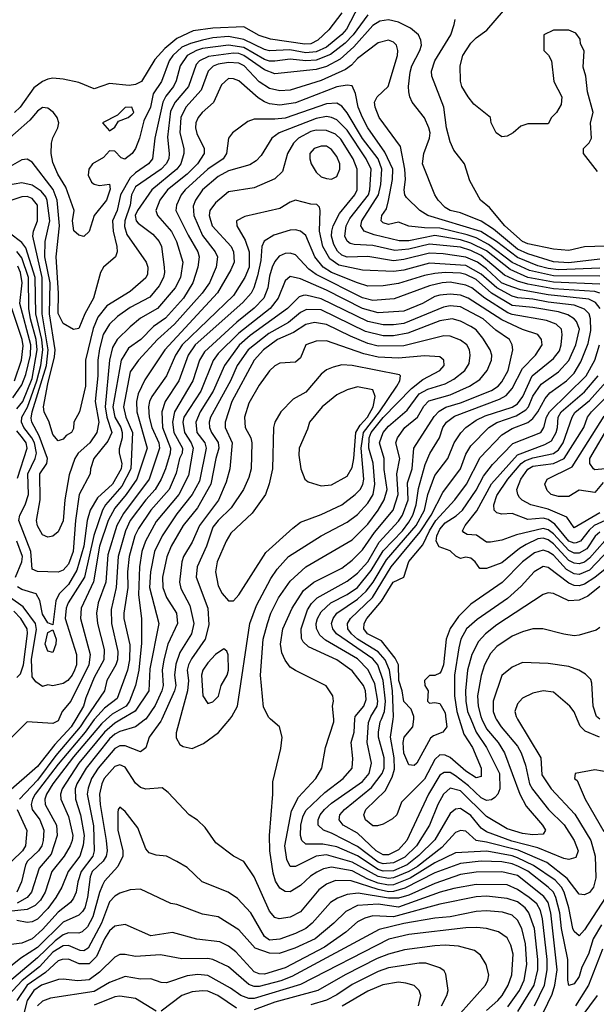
# Model space of a CAD drawing. Header units: inches. Extents: x 1793389 to 1900389, y 320802 to 470796.
# Tile 474 of 656: x 1851261 to 1853496, y 458896 to 462709. Entities that reach past the tile are written whole.
import ezdxf

# ---------------------------------------------------------------- set-up
doc = ezdxf.new("R2010")
doc.units = ezdxf.units.IN
doc.header["$MEASUREMENT"] = 0
doc.layers.add('B8455', color=7, linetype='Continuous')
doc.layers.add('B8456', color=7, linetype='Continuous')

msp = doc.modelspace()

# ---------------------------------------------------------------- linework, layer by layer
at = {"layer": 'B8455', "color": 2}
for points, elevation in [([(1851412.7, 460000), (1851410, 459994), (1851390, 459982.7), (1851290, 459989.2), (1851200.5, 459899.5), (1851184.1, 459875.9), (1851179.1, 459850), (1851184, 459816), (1851171, 459790), (1851130, 459765.2), (1851110, 459759), (1851090, 459758), (1851070, 459778), (1851058.9, 459798.9), (1851035.9, 459815.9), (1850933.2, 459833.2), (1850919, 459850), (1851021.5, 459958.5), (1851052.6, 460000)], 322), ([(1851655.9, 460000), (1851630, 459984.5), (1851590, 459949.8), (1851490.2, 459830), (1851426.3, 459730), (1851419.5, 459710), (1851420.3, 459690), (1851450, 459622.8), (1851467.2, 459550), (1851465.3, 459530), (1851457, 459510), (1851433.7, 459470), (1851386.3, 459410), (1851359.6, 459330), (1851341.4, 459298.6), (1851321.7, 459278.3), (1851290, 459262.8), (1851169.5, 459250.5)], 342), ([(1851811.7, 460000), (1851808.1, 459991.9), (1851763.1, 459930), (1851750, 459888.7), (1851730, 459873.2), (1851670, 459896.9), (1851650, 459896.3), (1851630, 459886.3), (1851565.5, 459810), (1851539.6, 459770), (1851526.5, 459733.5), (1851523.2, 459710), (1851547.4, 459587.4), (1851550.3, 459490), (1851545.2, 459470), (1851500.2, 459410), (1851486.7, 459370), (1851480.3, 459330), (1851470, 459306.6), (1851458.4, 459290), (1851410, 459252.6), (1851350, 459186), (1851310, 459149.7), (1851270, 459133.3), (1851196.8, 459123.2)], 350), ([(1851479.1, 460000), (1851461.2, 459970), (1851397.6, 459902.4), (1851330, 459816.9), (1851208, 459710)], 326), ([(1851749.3, 460000), (1851710.2, 459969.8), (1851650, 459952), (1851630, 459941.5), (1851610, 459923.5), (1851518.5, 459810), (1851483.2, 459750), (1851476.5, 459730), (1851477.7, 459690), (1851496.9, 459630), (1851511.1, 459550), (1851507.6, 459512.4), (1851494, 459470), (1851448.7, 459410), (1851424.2, 459350), (1851401.1, 459310), (1851370, 459266.6), (1851330, 459225.1), (1851310, 459214.7), (1851290, 459212.8), (1851250, 459220.4)], 346), ([(1851551.4, 460000), (1851550, 459998.5), (1851514.7, 459950), (1851410, 459826), (1851321.8, 459710), (1851311.4, 459690), (1851306.3, 459670), (1851310.3, 459650), (1851338.9, 459610), (1851354.6, 459570), (1851352.9, 459530), (1851347, 459510), (1851333.7, 459490), (1851291.8, 459450), (1851283.5, 459436.5), (1851268.9, 459370), (1851250.3, 459330)], 334), ([(1851597.9, 460000), (1851577.9, 459982.1), (1851470, 459854.5), (1851390.2, 459750), (1851365.8, 459710), (1851359, 459690), (1851360.3, 459670), (1851403.6, 459590), (1851406.7, 459550), (1851382.7, 459477.3), (1851336.9, 459423.1), (1851307.4, 459330), (1851290.9, 459309.1), (1851252, 459288)], 338), ([(1851515.7, 460000), (1851495.4, 459970), (1851401, 459859), (1851330, 459764.5), (1851260.3, 459690)], 330), ([(1851881.9, 460000), (1851867.7, 459947.7), (1851867.7, 459927.7), (1851882.5, 459902.5), (1851894.4, 459894.4), (1851930, 459886.8), (1851973.8, 459906.2), (1852031.7, 459948.3), (1852075.3, 460000)], 354), ([(1853531.7, 459310), (1853450, 459183.7), (1853430, 459161.2), (1853410, 459177.2), (1853405.4, 459190), (1853389.8, 459270), (1853371.8, 459330), (1853360.9, 459350), (1853337, 459377), (1853252.8, 459432.8), (1853190, 459463.7), (1853170, 459471.2), (1853071.4, 459488.6), (1852950, 459482.2), (1852870, 459444.1), (1852775.2, 459384.8), (1852710, 459358.5), (1852690, 459357.4), (1852650, 459365.4), (1852610, 459380.2), (1852550, 459413.2), (1852470, 459427.2), (1852439.1, 459420.9), (1852412.3, 459407.7), (1852388.2, 459391.8), (1852350, 459356.2), (1852310, 459332), (1852290, 459332.3), (1852270, 459345.2), (1852252.6, 459372.6), (1852243.3, 459403.3), (1852231.3, 459490), (1852229.6, 459550), (1852242.7, 459710), (1852242, 459758), (1852273.6, 459886.4), (1852279, 459930), (1852268.7, 459970), (1852233.7, 460000)], 350), ([(1853190.9, 460000), (1853281.3, 459850), (1853284.4, 459784.4), (1853321.6, 459730), (1853412.4, 459632.4), (1853474.3, 459530), (1853491.6, 459470), (1853494.1, 459385.9), (1853484.9, 459350), (1853470, 459329.3), (1853450, 459319.3), (1853430, 459322.7), (1853383.4, 459383.4), (1853304.6, 459444.6), (1853192.6, 459492.6), (1853070, 459523.7), (1853029.8, 459529.8), (1852990, 459567), (1852970, 459569.6), (1852950, 459560.7), (1852897.4, 459502.6), (1852803.6, 459430), (1852770, 459409.9), (1852710, 459385.7), (1852690, 459383.2), (1852650, 459391.2), (1852550, 459446.5), (1852450, 459475.1), (1852410.2, 459469.8), (1852330, 459429.5), (1852309.5, 459430), (1852296.1, 459456.1), (1852288.5, 459510), (1852314.5, 459645.5), (1852341.7, 459698.3), (1852409.4, 459770), (1852432.7, 459810), (1852446, 459890), (1852479.3, 459990), (1852478.4, 460000)], 346), ([(1853108.3, 460000), (1853127, 459970), (1853190, 459894.9), (1853205.3, 459870), (1853221.7, 459821.7), (1853236.9, 459750), (1853248.4, 459728.4), (1853310.2, 459650.2), (1853371.1, 459591.1), (1853410.4, 459530), (1853425.5, 459490), (1853416.1, 459463.9), (1853390, 459457), (1853370, 459460.5), (1853270, 459501.8), (1853168.1, 459528.1), (1853070, 459563.9), (1853050, 459578), (1853010, 459626.6), (1852970, 459653.6), (1852950, 459651.8), (1852930, 459634.5), (1852870, 459533.3), (1852808.4, 459471.6), (1852763.3, 459436.6), (1852710, 459413.4), (1852670, 459411.9), (1852650, 459417.7), (1852570, 459470.7), (1852490, 459505.6), (1852436.3, 459516.3), (1852370, 459516.2), (1852354.5, 459530), (1852349.7, 459549.7), (1852351, 459590), (1852358.2, 459621.8), (1852370, 459646), (1852444.2, 459715.8), (1852514.5, 459770), (1852549.5, 459810), (1852551.8, 459848.2), (1852545.6, 459910), (1852557.4, 459950), (1852560.7, 460000)], 342), ([(1853052.6, 460000), (1853070, 459962.4), (1853115.6, 459910), (1853140.3, 459870), (1853199.5, 459710), (1853223.7, 459663.7), (1853287.7, 459590), (1853298.8, 459570), (1853290, 459555.3), (1853250, 459551.8), (1853210, 459556.9), (1853150, 459575.1), (1853070, 459623), (1852970, 459723.1), (1852930, 459733), (1852903.7, 459710), (1852881.7, 459670), (1852848.9, 459590), (1852799.6, 459510), (1852753.9, 459466.1), (1852710, 459443.4), (1852670, 459440.2), (1852650, 459446.9), (1852570, 459506.8), (1852470, 459558.9), (1852439, 459570), (1852418, 459590), (1852417.6, 459610), (1852426, 459630), (1852442.4, 459650), (1852470, 459674.6), (1852590, 459758.9), (1852615.4, 459790), (1852625.4, 459830), (1852608.4, 459910), (1852612.9, 459987.1), (1852617.9, 460000)], 338), ([(1853009.2, 460000), (1853030.2, 459950), (1853070.3, 459890), (1853120.9, 459790), (1853121.7, 459730), (1853114.4, 459710), (1853103, 459697), (1853090, 459688), (1853070, 459685.4), (1853050, 459695.1), (1853001.3, 459741.3), (1852950, 459781), (1852930, 459793.7), (1852906, 459794), (1852890, 459783.6), (1852845.7, 459710), (1852761.7, 459530), (1852730, 459494), (1852690, 459474.7), (1852670, 459475.1), (1852642.4, 459490), (1852570, 459558), (1852514.5, 459590), (1852499.6, 459610), (1852501.6, 459630), (1852519.6, 459650), (1852624.8, 459735.2), (1852666.4, 459790), (1852673.8, 459810), (1852673.8, 459850), (1852652.1, 459930), (1852652, 459950), (1852658.7, 459990), (1852662.9, 460000)], 334), ([(1852964.6, 460000), (1852982.6, 459942.6), (1853016, 459890), (1853050.3, 459810), (1853050, 459778), (1853030, 459772.7), (1852990, 459798.9), (1852930, 459851.3), (1852910, 459860.5), (1852890, 459861.6), (1852870, 459843.7), (1852830, 459768), (1852741.6, 459678.4), (1852723, 459630), (1852706.4, 459613.6), (1852670, 459593.3), (1852647.5, 459587.5), (1852630, 459587.3), (1852602, 459610), (1852594.5, 459630), (1852602.9, 459650), (1852677.3, 459722.8), (1852705, 459775), (1852713.9, 459806.1), (1852712.7, 459850), (1852698, 459930), (1852708.3, 460000)], 330), ([(1852913.2, 460000), (1852917.1, 459970), (1852901, 459950), (1852864.7, 459935.3), (1852853.8, 459926.2), (1852800.7, 459830), (1852790, 459820.9), (1852770, 459823.7), (1852750, 459869), (1852746.9, 459910), (1852752, 459930), (1852785.2, 459970), (1852788.2, 460000)], 326), ([(1853509, 459930), (1853453, 459953), (1853433, 459973), (1853421.8, 460000)], 346), ([(1853516.7, 459203.3), (1853483.2, 459150), (1853465.2, 459090), (1853440.5, 459039.5), (1853430, 459003.7), (1853410, 458975.1), (1853390, 458969.2), (1853385.1, 458990), (1853386, 459070), (1853361.2, 459190), (1853355, 459250), (1853339.3, 459310), (1853329.8, 459330), (1853309.9, 459349.9), (1853230.9, 459410.9), (1853194.7, 459430), (1853170, 459439.8), (1853130, 459447), (1853050, 459450.8), (1852970, 459441.8), (1852870, 459404.5), (1852754.5, 459345.5), (1852710, 459332.5), (1852690, 459331.8), (1852650, 459339.9), (1852546.1, 459373.9), (1852485.2, 459374.7), (1852450, 459361.6), (1852420.5, 459339.5), (1852350, 459254), (1852310, 459233.6), (1852266.3, 459226.3), (1852250, 459232.3), (1852230, 459256), (1852170, 459389), (1852130, 459448.7), (1852089.3, 459469.3), (1852021.5, 459521.5), (1851980.2, 459580.2), (1851950, 459608.7), (1851918, 459630), (1851836.5, 459716.5), (1851814, 459734), (1851750, 459729.3), (1851730, 459735.1), (1851710, 459752.7), (1851670, 459814), (1851650, 459822.9), (1851630, 459816.9), (1851589, 459770), (1851579.6, 459750), (1851570.3, 459710), (1851572.7, 459670), (1851596.9, 459530), (1851600.8, 459490), (1851596.9, 459470), (1851584.2, 459450), (1851542, 459410), (1851534, 459390), (1851524.7, 459310), (1851513.8, 459270), (1851504.9, 459255.1), (1851490, 459241.3), (1851430, 459214), (1851330, 459116.4), (1851265.4, 459074.5), (1851186, 459010)], 354), ([(1853550, 459793.2), (1853490, 459804), (1853414, 459790), (1853412, 459770), (1853422, 459762), (1853452.7, 459690), (1853524.8, 459564.8)], 350), ([(1853274, 458830), (1853324.9, 458935.1), (1853335.1, 458970), (1853344.1, 459030), (1853320.3, 459250), (1853310, 459289.5), (1853293.2, 459313.2), (1853190, 459394.8), (1853130, 459408.6), (1853030, 459407.4), (1852970, 459399.2), (1852870, 459363.5), (1852770, 459318), (1852730, 459307.2), (1852690, 459307), (1852573.6, 459326.4), (1852530, 459321.1), (1852492.7, 459307.2), (1852465.5, 459290), (1852394.4, 459210), (1852370.2, 459189.8), (1852330.2, 459169.8), (1852270, 459148.3), (1852230, 459144.7), (1852210, 459158), (1852157, 459250), (1852105.8, 459305.8), (1852068.7, 459330), (1851968.7, 459370), (1851910, 459425.2), (1851870, 459449), (1851830, 459469), (1851790, 459474), (1851762.7, 459482.7), (1851750, 459498), (1851719.3, 459579.3), (1851670, 459642), (1851650, 459659), (1851642.8, 459650), (1851641.4, 459638.6), (1851641.3, 459570), (1851661.6, 459490), (1851661.6, 459470), (1851641.6, 459430), (1851590, 459372.3), (1851582.2, 459357.8), (1851570, 459329.2), (1851545.2, 459234.8), (1851524.1, 459195.9), (1851502.9, 459177.1), (1851490, 459171.6), (1851450, 459172.4), (1851430, 459164.5), (1851398.3, 459141.7), (1851330, 459076.1), (1851179.5, 458950)], 358), ([(1851251.7, 459650), (1851288.7, 459568.7), (1851283.6, 459510), (1851271.7, 459490), (1851230.3, 459450)], 330), ([(1853256, 458890), (1853295.5, 458970), (1853306, 459030), (1853306.2, 459070), (1853287.5, 459227.5), (1853279.5, 459259.5), (1853265, 459285), (1853236.3, 459310), (1853190, 459341.1), (1853150, 459359.1), (1853030, 459360.4), (1852943.8, 459343.8), (1852890.7, 459330), (1852730, 459272.4), (1852650, 459283.1), (1852570, 459278.3), (1852525.1, 459254.9), (1852479.3, 459210), (1852406, 459150), (1852327, 459113), (1852267.4, 459092.6), (1852230, 459093.5), (1852173.7, 459113.7), (1852110, 459184.5), (1852030, 459234), (1851970, 459244.5), (1851870, 459282.7), (1851846.8, 459286.8), (1851730, 459341.2), (1851690, 459339.3), (1851650, 459326.6), (1851630, 459315.1), (1851610, 459292.3), (1851578.6, 459210), (1851526.1, 459113.9), (1851510, 459102.6), (1851496.2, 459103.8), (1851450, 459123.9), (1851430, 459122.4), (1851390, 459097.4), (1851338.4, 459041.6), (1851271.5, 458988.5), (1851216.9, 458930)], 362), ([(1853192, 458868), (1853255.1, 458970), (1853268.8, 459030), (1853268.8, 459070), (1853256.8, 459190), (1853235.1, 459250), (1853219.7, 459270), (1853190, 459292.1), (1853150, 459305.7), (1853070, 459314.5), (1853030, 459312.2), (1852890, 459283.5), (1852710, 459234.4), (1852630, 459239.1), (1852598.8, 459230), (1852570, 459215.6), (1852525.1, 459174.9), (1852442.5, 459117.5), (1852290, 459037.2), (1852210, 459013), (1852190, 459013.3), (1852170, 459021.6), (1852099.5, 459099.5), (1852070, 459121.6), (1852037.5, 459137.5), (1851947.7, 459147.7), (1851853.8, 459173.8), (1851770, 459161.6), (1851670, 459204.5), (1851630, 459198.4), (1851610, 459180.7), (1851590, 459149.5), (1851559.3, 459080.7), (1851530, 459052.8), (1851492.1, 459052.1), (1851450, 459071.1), (1851426, 459070), (1851410, 459064.2), (1851361, 459019), (1851290.2, 458970), (1851250.2, 458910)], 366), ([(1853153.3, 458886.7), (1853198.5, 458950), (1853216.8, 458990), (1853227.3, 459050), (1853221.5, 459130), (1853208, 459190), (1853190, 459222), (1853170, 459240.5), (1853132.1, 459252.1), (1853070, 459257.4), (1853030, 459255.4), (1852930, 459235.1), (1852870, 459229.7), (1852750, 459208.7), (1852655, 459185), (1852316.1, 459003.9), (1852272.9, 458987.1), (1852190, 458964.5), (1852170, 458965.1), (1852150, 458972.6), (1852070, 459041.6), (1852010, 459069.6), (1851990, 459073), (1851890, 459071.6), (1851807.2, 459087.2), (1851710, 459080.7), (1851670, 459089.4), (1851650, 459089.4), (1851630, 459078), (1851570, 459020.5), (1851530, 458991.1), (1851487.1, 458987.1), (1851430, 458993.6), (1851411.7, 458991.7), (1851346, 458970), (1851316.5, 458950), (1851290.2, 458910), (1851261.6, 458798.4)], 370), ([(1853070, 458872.2), (1853114.7, 458910), (1853131.2, 458930), (1853154.3, 458970), (1853168, 459010), (1853174.3, 459090), (1853164.9, 459124.9), (1853150, 459152.7), (1853117.1, 459177.1), (1853070, 459189.6), (1853032.8, 459192.8), (1852990, 459192.4), (1852770, 459166), (1852691.4, 459148.6), (1852350, 458972.1), (1852170, 458918), (1852150, 458918.5), (1852118, 458930), (1852078, 458958), (1851990, 459008), (1851951.2, 459011.2), (1851910, 459006.6), (1851830, 458979.5), (1851810, 458980.9), (1851770, 458994), (1851730, 458993.6), (1851670, 459003.6), (1851610, 458980.5), (1851550, 458945.7), (1851380.9, 458919.1), (1851350, 458907.6), (1851330, 458889.6)], 374), ([(1852970, 458861.3), (1853066, 458970), (1853076, 458990), (1853079.3, 459010), (1853069.2, 459050), (1853046.8, 459086.8), (1853024.1, 459104.1), (1852961.6, 459121.6), (1852910, 459125.1), (1852870, 459122), (1852753, 459107), (1852690, 459089.7), (1852646.8, 459073.2), (1852523, 459010), (1852417.3, 458950), (1852250, 458904.5), (1852170, 458875.1)], 378), ([(1853519.6, 459110), (1853465.2, 458970), (1853415.6, 458890)], 358), ([(1852896.2, 458890), (1852917, 458930), (1852922, 458950), (1852912.5, 459012.5), (1852906, 459026), (1852890, 459037.2), (1852834.7, 459054.7), (1852810, 459054.7), (1852690, 459036.9), (1852650, 459022.6), (1852550, 458972.2), (1852490, 458932.4), (1852450, 458912.1), (1852390, 458893.3)], 382), ([(1852807, 458890), (1852816, 458930), (1852809.2, 458950), (1852790, 458969.2), (1852758.3, 458978.3), (1852730, 458981.3), (1852668.1, 458971.9), (1852610, 458946.3), (1852511.2, 458888.8)], 386), ([(1851790, 458869.6), (1851710, 458918.4), (1851650, 458928), (1851630, 458924.7), (1851550, 458892.4)], 378), ([(1852101.4, 458881.4), (1852029.4, 458930), (1851990, 458946.3), (1851970, 458948), (1851930, 458944.2), (1851890, 458929.6), (1851810, 458869.6)], 378), ([(1853498.7, 458930), (1853440.3, 458850)], 362)]:
    msp.add_lwpolyline(points, dxfattribs=dict(at, elevation=elevation))
at = {"layer": 'B8456', "color": 2}
for points, elevation in [([(1852575.8, 462764.2), (1852527.7, 462672.3), (1852510, 462651.2), (1852450, 462602.4), (1852410, 462584.8), (1852370, 462580.2), (1852308.5, 462591.5), (1852230, 462588.7), (1852210, 462592.9), (1852130, 462632.4), (1852070, 462643.4), (1852010, 462638.5), (1851970, 462629.8), (1851922.9, 462617.1), (1851890, 462602), (1851854.3, 462570), (1851840.3, 462550), (1851810.3, 462470), (1851778.5, 462421.5), (1851767.7, 462370), (1851742.8, 462317.2), (1851726, 462250), (1851710.5, 462210), (1851697.3, 462190), (1851669, 462169), (1851654, 462174), (1851630, 462199), (1851610, 462201.2), (1851585.5, 462174.5), (1851543.7, 462150), (1851528.9, 462130), (1851527.2, 462107.2), (1851540.2, 462080.2), (1851550, 462072.4), (1851570, 462067.2), (1851610, 462071.3), (1851612.5, 462052.5), (1851597.4, 462010), (1851550.4, 461950), (1851530, 461888.7), (1851510, 461869.6), (1851490, 461874.5), (1851471.5, 461891.5), (1851466.3, 461930), (1851472.3, 461970), (1851439.8, 462059.8), (1851409.7, 462110), (1851390, 462155.3), (1851383.6, 462190), (1851385.1, 462230), (1851390, 462251.3), (1851409.3, 462290), (1851412.7, 462310), (1851406, 462330), (1851392.3, 462350), (1851370, 462366.6), (1851350, 462369.3), (1851330, 462355.1), (1851300.9, 462319.1), (1851190, 462222)], 294), ([(1852510, 462735.1), (1852459.3, 462670), (1852417.1, 462630), (1852390, 462615.6), (1852366.5, 462613.5), (1852233.2, 462633.2), (1852190, 462647.1), (1852130, 462680.7), (1852010, 462675.6), (1851933.9, 462666.1), (1851870, 462636), (1851823.2, 462596.8), (1851785, 462555), (1851733, 462470), (1851710, 462457.6), (1851685.7, 462454.3), (1851610, 462461.7), (1851550, 462440.9), (1851490, 462465.1), (1851430, 462478.4), (1851390, 462482.9), (1851370, 462478.4), (1851350, 462469.6), (1851315.6, 462444.4), (1851263, 462370), (1851240.7, 462350)], 290), ([(1853500.7, 462120.7), (1853446, 462190), (1853446, 462210), (1853468.4, 462231.6), (1853478, 462250), (1853474, 462310), (1853484, 462350), (1853462, 462430), (1853455.3, 462490), (1853444.7, 462524.7), (1853448.4, 462588.4), (1853435.3, 462615.3), (1853432.9, 462632.9), (1853416.5, 462656.5), (1853390, 462668.7), (1853330, 462668.7), (1853292, 462650), (1853292, 462590), (1853311.1, 462571.1), (1853322, 462550), (1853332, 462470), (1853362, 462410), (1853359.6, 462380.4), (1853342, 462350), (1853322, 462330), (1853310, 462306), (1853230, 462306), (1853203.6, 462296.4), (1853174, 462270), (1853150, 462258), (1853130, 462255.3), (1853108, 462270), (1853088, 462310), (1853086, 462330), (1853022, 462382), (1852999, 462410), (1852975.3, 462450), (1852969.1, 462470.9), (1852969, 462530), (1852979, 462570), (1853010, 462618), (1853030, 462638), (1853072.1, 462667.9), (1853136.6, 462743.4)], 294), ([(1852610, 462728), (1852553.4, 462650), (1852522.2, 462617.8), (1852466, 462574), (1852410, 462552.2), (1852370, 462549.8), (1852310, 462556.5), (1852250, 462547.7), (1852230, 462548.8), (1852210, 462555), (1852130, 462601), (1852070, 462610.7), (1851970, 462596.8), (1851946, 462590), (1851910.4, 462570), (1851883.2, 462530), (1851868.1, 462471.9), (1851858, 462450), (1851827.2, 462412.8), (1851816.2, 462390), (1851784.9, 462250), (1851776.4, 462170), (1851760.5, 462150), (1851710, 462115.8), (1851690, 462095.8), (1851652.2, 462030), (1851639.5, 461970), (1851621.1, 461930), (1851623.6, 461890), (1851638.3, 461830), (1851638.9, 461810), (1851632.4, 461790), (1851585.5, 461750), (1851574, 461730), (1851547.2, 461630), (1851514.3, 461570), (1851490, 461513.2), (1851470, 461509.6), (1851430, 461531.8), (1851410.8, 461570.8), (1851412.3, 461650), (1851402.4, 461790), (1851415.1, 461910), (1851406.8, 462010), (1851391.4, 462051.4), (1851310, 462157.2), (1851290, 462169.3), (1851270, 462166), (1851206, 462130)], 298), ([(1853510, 461781.2), (1853390, 461766.9), (1853330, 461771.7), (1853230, 461802.2), (1853190, 461820.7), (1853097, 461897), (1853050, 461928.5), (1852970, 461960.5), (1852929, 461970), (1852910, 461980.9), (1852883.7, 462010), (1852869.6, 462030), (1852822.7, 462150), (1852827, 462190), (1852849.5, 462250), (1852851.5, 462270), (1852847.3, 462290), (1852830, 462329.2), (1852782.7, 462390), (1852772.7, 462410), (1852769.4, 462429.4), (1852767.6, 462450), (1852774.5, 462505.5), (1852781.6, 462530), (1852811.8, 462590), (1852818, 462610), (1852816, 462630), (1852806.6, 462650), (1852775.5, 462675.5), (1852730, 462699.7), (1852690, 462708.2), (1852657.5, 462702.5), (1852630, 462686.3), (1852556.6, 462603.4), (1852503.6, 462556.4), (1852450, 462527.6), (1852410, 462515.3), (1852250, 462498.9), (1852210, 462514.5), (1852130, 462569.8), (1852110, 462577.5), (1852090, 462579.1), (1851993.2, 462566.8), (1851958.4, 462550), (1851944.7, 462535.3), (1851915.6, 462450), (1851863.6, 462390), (1851845.5, 462354.5), (1851833.8, 462253.8), (1851840.9, 462190), (1851839, 462170), (1851828.9, 462150), (1851810.1, 462129.9), (1851710, 462061.3), (1851695.2, 462030), (1851689.2, 461990), (1851668.2, 461930), (1851667.3, 461907.3), (1851676.7, 461876.7), (1851752, 461770), (1851757.6, 461750), (1851756.2, 461723.8), (1851750, 461709.4), (1851690, 461656.2), (1851599.4, 461600.6), (1851563.7, 461556.3), (1851546.6, 461513.4), (1851516.9, 461390), (1851516.9, 461290), (1851493.4, 461190), (1851471, 461150), (1851470, 461126), (1851462, 461110), (1851441.4, 461098.6), (1851430, 461084), (1851410, 461078), (1851390, 461102), (1851375.1, 461150), (1851356.2, 461190), (1851353.6, 461210), (1851370, 461298.8), (1851396.3, 461403.7), (1851398.6, 461430), (1851376.5, 461570), (1851379.9, 461690), (1851358.6, 461790), (1851360.4, 461850), (1851378, 461930), (1851368.1, 462008.1), (1851362.3, 462022.3), (1851344.9, 462044.9), (1851310, 462068.5), (1851270, 462077.4), (1851210, 462066.6)], 302), ([(1853530, 461831.8), (1853450, 461829.6), (1853390, 461815.1), (1853330, 461819.6), (1853230, 461841.1), (1853209.7, 461850), (1853141.3, 461910), (1853081.7, 461981.7), (1853046.6, 462010), (1853005.4, 462085.4), (1852985.2, 462150), (1852943.6, 462203.6), (1852930, 462235.3), (1852915.1, 462290), (1852904.5, 462370), (1852858.4, 462490), (1852857.6, 462510), (1852869.6, 462550), (1852931.8, 462650), (1852945.2, 462690), (1852949, 462710)], 298), ([(1853510, 461746), (1853350, 461740.5), (1853310, 461745.2), (1853270, 461756.2), (1853190, 461788.2), (1853109.4, 461849.4), (1853048.1, 461888.1), (1852842.7, 461950), (1852812.3, 461970), (1852760.4, 462020.4), (1852754, 462030), (1852751.5, 462050), (1852756.9, 462090), (1852753.7, 462130), (1852737.2, 462217.2), (1852655.1, 462330), (1852639.5, 462370), (1852637, 462390), (1852646.6, 462410), (1852689.6, 462450.4), (1852725.1, 462570), (1852726.6, 462590), (1852721.2, 462610), (1852710, 462621.2), (1852690, 462629.3), (1852650, 462619.5), (1852570, 462558.7), (1852547.4, 462532.6), (1852523.8, 462516.2), (1852430, 462473.3), (1852310, 462436.3), (1852270, 462433), (1852230, 462442), (1852190, 462468.2), (1852131.2, 462530), (1852110, 462540.9), (1852070, 462543.5), (1852030, 462536.4), (1852011.3, 462528.7), (1851992.4, 462510), (1851964.2, 462435.8), (1851904.6, 462370), (1851885.2, 462330), (1851882.3, 462270), (1851897, 462210), (1851897.6, 462190), (1851885.3, 462150), (1851870, 462129.7), (1851773.4, 462050), (1851718.5, 461970), (1851709.2, 461950), (1851712.2, 461930), (1851720.2, 461920.2), (1851777.8, 461877.8), (1851801.6, 461850), (1851810.4, 461830), (1851821.3, 461750), (1851823.1, 461730), (1851818.7, 461710), (1851801.4, 461678.6), (1851765.7, 461634.3), (1851690, 461594.3), (1851641, 461559), (1851610, 461529.6), (1851584.9, 461490), (1851570, 461434), (1851564.4, 461390), (1851563.9, 461330), (1851554.4, 461230), (1851567.4, 461150), (1851560.3, 461110), (1851533.4, 461070), (1851487.7, 461030), (1851475.5, 461010), (1851453.1, 460946.9), (1851436, 460850), (1851430, 460768.7), (1851410, 460725.2), (1851390, 460709.2), (1851370, 460705.2), (1851350, 460714), (1851330, 460748.7), (1851326.6, 460770), (1851340.5, 460850), (1851339.7, 460950), (1851366, 460990), (1851369.7, 461010), (1851337.4, 461097.4), (1851307.8, 461150), (1851306.3, 461166.3), (1851309.9, 461190), (1851364.6, 461370), (1851372.3, 461430), (1851348.7, 461570), (1851347.9, 461710), (1851312.3, 461870), (1851314.3, 461890), (1851329.7, 461930.3), (1851329.7, 461990), (1851310, 462016.9), (1851290, 462024), (1851270, 462023.1), (1851230.8, 462010)], 306), ([(1853510, 461715.2), (1853330, 461716.5), (1853237.4, 461737.4), (1853170, 461769), (1853077.9, 461837.9), (1853030, 461863.9), (1852996.1, 461876.1), (1852890, 461901.7), (1852830, 461902.4), (1852770, 461909.4), (1852730, 461925.2), (1852690, 461916.2), (1852670, 461922), (1852662, 461930), (1852664.5, 461950), (1852683.3, 461976.7), (1852691.1, 462008.9), (1852706.2, 462090), (1852707.4, 462130), (1852675.9, 462195.9), (1852611.1, 462290), (1852589.8, 462330), (1852572.6, 462370), (1852562.9, 462422.9), (1852550, 462452.3), (1852530, 462455.6), (1852490, 462448.2), (1852330, 462386.2), (1852270, 462377.7), (1852230, 462382.6), (1852210, 462391.2), (1852185.8, 462405.8), (1852110, 462471.8), (1852090, 462479.5), (1852070, 462480.9), (1852043.4, 462456.6), (1852011.8, 462388.2), (1851968, 462350), (1851953, 462330), (1851944.4, 462310), (1851943.1, 462290), (1851947.7, 462267.7), (1851976.4, 462210), (1851975.8, 462190), (1851950.3, 462150), (1851910.3, 462110), (1851833.7, 462050), (1851804.2, 462010), (1851788.4, 461970), (1851794.9, 461950), (1851849.2, 461889.2), (1851868.9, 461850), (1851893.7, 461770), (1851884.6, 461710), (1851864.2, 461670), (1851795.3, 461590), (1851730, 461553), (1851690, 461519.6), (1851639.5, 461470), (1851621.1, 461438.9), (1851609.1, 461390), (1851593.1, 461210), (1851599, 461170), (1851618.5, 461110), (1851603, 461077), (1851548.4, 461010), (1851535.5, 460970), (1851534, 460950), (1851492.4, 460870), (1851478.2, 460770), (1851468.9, 460650), (1851450, 460600.7), (1851430, 460576.9), (1851410, 460569.7), (1851330, 460571.6), (1851310, 460581.2), (1851304.5, 460650), (1851258, 460770), (1851262.2, 460790), (1851282.8, 460830), (1851295.5, 460870), (1851292.8, 460950), (1851321.8, 461010), (1851326.2, 461030), (1851319.1, 461070), (1851309, 461090), (1851277.4, 461130), (1851268.8, 461150), (1851269.8, 461170), (1851291.6, 461208.4), (1851327.9, 461310), (1851343.4, 461370), (1851350.9, 461430), (1851347.7, 461470), (1851324.4, 461570), (1851321.2, 461710), (1851285.3, 461825.3), (1851270, 461845.4), (1851222.3, 461882.3)], 310), ([(1853510, 461684.2), (1853330, 461692.3), (1853230, 461710.6), (1853161.7, 461741.7), (1853070, 461813.4), (1853010, 461843.4), (1852970, 461856.5), (1852870, 461872.7), (1852770, 461852.5), (1852731.8, 461851.8), (1852635.5, 461875.5), (1852596, 461890), (1852583, 461910), (1852587.1, 461930), (1852651.8, 462030), (1852661.2, 462070), (1852664.8, 462130), (1852650.5, 462170.5), (1852590, 462248.2), (1852530, 462347.6), (1852510, 462373.6), (1852490, 462385.1), (1852450, 462383.5), (1852290, 462327.6), (1852250, 462323.1), (1852170, 462323.7), (1852145.2, 462314.8), (1852086, 462270), (1852070.8, 462250), (1852063, 462190), (1852050.5, 462170), (1851990, 462129.7), (1851902.4, 462050), (1851886.7, 462030), (1851868.5, 461990), (1851866.7, 461970), (1851914.2, 461874.2), (1851951.8, 461810), (1851956.5, 461790), (1851952, 461750), (1851931.8, 461690), (1851896.5, 461630), (1851826.5, 461553.5), (1851779.4, 461520.6), (1851730.4, 461470), (1851683.5, 461436.5), (1851654.3, 461390), (1851622.7, 461210), (1851629.4, 461170), (1851652.9, 461130), (1851658.9, 461110), (1851658.8, 461090), (1851647.3, 461047.3), (1851647.2, 461030), (1851657.6, 460990), (1851655.2, 460970), (1851620.9, 460910), (1851562.7, 460857.3), (1851534.3, 460810), (1851522.7, 460770), (1851510.1, 460669.9), (1851483.1, 460576.9), (1851450, 460521.6), (1851414.9, 460485.1), (1851401.4, 460458.6), (1851390, 460366), (1851370, 460372.7), (1851350, 460407), (1851339.5, 460459.5), (1851325.2, 460485.2), (1851270, 460502.4), (1851252.5, 460512.5)], 314), ([(1853510, 461649.8), (1853490, 461656.5), (1853330, 461666.5), (1853230, 461684.2), (1853190, 461696.5), (1853139.7, 461719.7), (1853050, 461795.2), (1853010, 461815.4), (1852970, 461828.1), (1852850, 461839.4), (1852770, 461820.2), (1852714.6, 461814.6), (1852630, 461834.8), (1852558, 461838), (1852542.6, 461842.6), (1852531, 461851), (1852521.1, 461870), (1852526.2, 461910), (1852541.1, 461938.9), (1852612.7, 462030), (1852618.8, 462050), (1852623.1, 462130), (1852604.4, 462170), (1852530, 462280.5), (1852490, 462320.5), (1852469.8, 462329.8), (1852450, 462333.5), (1852410, 462326.4), (1852267.3, 462270), (1852239.1, 462250), (1852196.7, 462183.3), (1852178, 462162), (1852153.4, 462146.6), (1852070, 462123.5), (1852030, 462101.7), (1851970.4, 462050), (1851943.1, 462010), (1851933.4, 461986.6), (1851936.5, 461950), (1851970, 461873), (1852019.5, 461810), (1852028.4, 461790), (1852023.1, 461750), (1851996.5, 461690), (1851968.9, 461650), (1851861.5, 461530), (1851794.9, 461470), (1851722.4, 461390), (1851690, 461345.2), (1851664, 461210), (1851672.9, 461170), (1851699.1, 461110), (1851692, 460970), (1851657.2, 460902.8), (1851593.6, 460830), (1851581.8, 460810), (1851548.2, 460711.8), (1851512.1, 460550), (1851449.4, 460450.6), (1851441.8, 460430), (1851438, 460390), (1851481.1, 460250), (1851481.1, 460210), (1851474.3, 460190), (1851464.9, 460170), (1851447.7, 460150), (1851430, 460138.7), (1851390, 460129.2), (1851370, 460132.7), (1851350, 460126), (1851324.1, 460144.1), (1851310, 460164), (1851307.7, 460232.3), (1851326.9, 460346.9), (1851322.4, 460370), (1851274.9, 460434.9), (1851225.4, 460470)], 318), ([(1853510.8, 461590), (1853493.4, 461613.4), (1853466.6, 461626.6), (1853310, 461643), (1853202.5, 461662.5), (1853150, 461680.6), (1853128.6, 461690), (1853070, 461744.4), (1853035.1, 461770), (1852990, 461789.8), (1852902.5, 461802.5), (1852850, 461804.6), (1852750, 461780.3), (1852710, 461775.5), (1852610, 461792.1), (1852530, 461788.7), (1852510, 461796.9), (1852492.5, 461812.5), (1852478.2, 461838.2), (1852469.8, 461870), (1852471, 461890), (1852476.4, 461910), (1852501.3, 461958.7), (1852559.7, 462030), (1852569.7, 462050), (1852569.7, 462130), (1852553.5, 462170), (1852505.6, 462245.6), (1852485.8, 462265.8), (1852450, 462279.8), (1852410, 462281), (1852390, 462275.6), (1852342.4, 462250), (1852322.4, 462230), (1852299.3, 462190), (1852279.5, 462120.5), (1852250, 462092.3), (1852170, 462058), (1852070, 462042.7), (1852019.9, 462000.1), (1851998.4, 461970), (1851995.3, 461950), (1852007.4, 461910), (1852080.4, 461830), (1852090.3, 461810), (1852092.2, 461770), (1852079.9, 461740.1), (1852028.4, 461651.6), (1851824.2, 461430), (1851745.9, 461314.1), (1851720.7, 461259.3), (1851714, 461230), (1851715.8, 461190), (1851755.6, 461050), (1851714.7, 460930), (1851673.6, 460870), (1851630, 460816.9), (1851604.2, 460770), (1851571.2, 460670), (1851547.5, 460532.5), (1851499.5, 460430), (1851497, 460390), (1851534.3, 460250), (1851529.1, 460210), (1851459.5, 460070), (1851426, 460030), (1851412.7, 460000)], 322), ([(1852788.2, 460000), (1852789.2, 460010), (1852778.6, 460038.6), (1852750, 460068.7), (1852743.5, 460110), (1852731.1, 460150), (1852729.8, 460210), (1852716.8, 460236.8), (1852663.8, 460303.8), (1852609.6, 460330), (1852595.6, 460350), (1852596.9, 460370), (1852606.3, 460390), (1852663.4, 460456.6), (1852708.2, 460530), (1852749.6, 460550.4), (1852770, 460610.5), (1852824.2, 460675.8), (1852849, 460730), (1852874.2, 460770), (1852948.2, 460850), (1852992.4, 460910), (1853046.5, 461013.5), (1853130, 461100.9), (1853170, 461125.5), (1853230, 461148.8), (1853250, 461164.2), (1853269.8, 461190), (1853297.8, 461242.2), (1853316.1, 461263.9), (1853380.5, 461310), (1853410, 461340.4), (1853435.8, 461384.2), (1853464.7, 461455.3), (1853474.3, 461505.7), (1853473.1, 461550), (1853468, 461570), (1853450, 461588), (1853410, 461602.8), (1853310, 461614.3), (1853250, 461626.8), (1853191.4, 461631.4), (1853170, 461638), (1853109.9, 461669.9), (1853050, 461723.7), (1852990, 461757), (1852850, 461766.4), (1852750, 461738.7), (1852710, 461733.1), (1852590, 461738.3), (1852498, 461758), (1852463.1, 461783.1), (1852436.1, 461830), (1852423.1, 461890), (1852425.2, 461970), (1852423.1, 461983.1), (1852413.2, 461993.2), (1852390, 461994), (1852330, 462009.3), (1852310, 462002.7), (1852270, 461977), (1852133.7, 461946.3), (1852101, 461930), (1852102.8, 461910), (1852135.3, 461855.3), (1852150.2, 461810), (1852150.2, 461750), (1852134.3, 461710), (1852090, 461640.5), (1851891.4, 461450), (1851865.2, 461410), (1851830.2, 461329.8), (1851773.7, 461250), (1851764.6, 461230), (1851760.2, 461210), (1851763.2, 461170), (1851773.6, 461130), (1851801.2, 461070), (1851802.8, 461050), (1851763.2, 460930), (1851663.1, 460796.9), (1851637.6, 460750), (1851603.2, 460636.8), (1851594.7, 460530), (1851565.2, 460450), (1851559.5, 460410), (1851563.1, 460370), (1851588.8, 460270), (1851587.4, 460230), (1851550, 460160.9), (1851517.5, 460082.5), (1851509, 460050), (1851479.1, 460000)], 326), ([(1852708.3, 460000), (1852709.8, 460010.2), (1852706.3, 460110), (1852694, 460190), (1852677.4, 460230), (1852650, 460260.8), (1852570, 460309.8), (1852546.9, 460330), (1852532.6, 460350), (1852531.2, 460370), (1852543, 460390), (1852629.2, 460470.8), (1852700.9, 460590), (1852814, 460726), (1852855.4, 460790), (1852901.8, 460878.2), (1852969.6, 460970), (1852990, 461026.8), (1853010, 461059.1), (1853079.5, 461130), (1853110.8, 461149.2), (1853184.9, 461175.1), (1853222.6, 461197.4), (1853233.3, 461210), (1853250, 461250.3), (1853282.3, 461297.7), (1853350, 461345.7), (1853390, 461388.5), (1853416.8, 461450), (1853430.9, 461510), (1853419.8, 461539.8), (1853410.8, 461550.8), (1853386, 461566), (1853350, 461577.4), (1853250, 461594.8), (1853170, 461602), (1853089.9, 461649.9), (1853030, 461702.5), (1852990, 461722.5), (1852970, 461727.1), (1852910.2, 461729.8), (1852870, 461725.6), (1852830, 461718), (1852730, 461687.2), (1852670, 461678.3), (1852610, 461677.4), (1852570, 461689.8), (1852470, 461729.8), (1852437.4, 461750), (1852405.4, 461790), (1852370, 461872.7), (1852350, 461889.5), (1852330, 461894.5), (1852310, 461894), (1852245.7, 461874.3), (1852208.7, 461851.3), (1852200.3, 461830), (1852196.5, 461776.5), (1852183.2, 461716.8), (1852169.2, 461670.8), (1852158, 461650), (1852126.2, 461613.8), (1851941.7, 461450), (1851914, 461410), (1851878, 461310), (1851825.7, 461230), (1851811.6, 461190), (1851815.2, 461130), (1851845.8, 461050), (1851844.4, 461030), (1851826.9, 460970), (1851810.2, 460929.8), (1851786.5, 460890), (1851750, 460849.7), (1851690, 460769.6), (1851671, 460729), (1851642.8, 460630), (1851635.8, 460510), (1851615.4, 460424.6), (1851616.9, 460370), (1851642.2, 460262.2), (1851640.8, 460230), (1851634.3, 460210), (1851599.5, 460150), (1851590.2, 460109.8), (1851515.7, 460000)], 330), ([(1851250, 461202), (1851274.1, 461230), (1851310, 461319.3), (1851329.3, 461430), (1851325.8, 461470), (1851302.8, 461550), (1851296.5, 461590), (1851295.5, 461710), (1851270, 461786.3), (1851250, 461810.9)], 314), ([(1852662.9, 460000), (1852675.7, 460030), (1852679.5, 460070), (1852670.6, 460150), (1852649.8, 460210), (1852630, 460233.1), (1852489.7, 460330), (1852475.4, 460350), (1852469.7, 460370), (1852475.8, 460390), (1852490, 460410.3), (1852570, 460464.4), (1852604.2, 460495.7), (1852631.6, 460530), (1852682.6, 460617.4), (1852798.2, 460750), (1852829.8, 460810), (1852843.5, 460870), (1852870, 460944), (1852920.5, 461010), (1852945.4, 461070), (1852970.8, 461109.2), (1852989.8, 461130.2), (1853030, 461158.3), (1853065.6, 461174.4), (1853170, 461208.2), (1853190, 461220.9), (1853211.9, 461250), (1853247.8, 461330), (1853330, 461397.1), (1853353, 461427), (1853359.7, 461450), (1853364.2, 461490), (1853360.7, 461510), (1853340.9, 461530), (1853303.5, 461543.5), (1853170, 461567.2), (1853153.7, 461573.7), (1853063.5, 461630), (1853013.3, 461670), (1852990, 461680.9), (1852930, 461692.9), (1852898, 461690), (1852850, 461678), (1852712.3, 461627.7), (1852630, 461621.5), (1852590, 461632.1), (1852410, 461721.5), (1852382.5, 461742.5), (1852330, 461798), (1852310, 461804.5), (1852290, 461803.7), (1852267.3, 461792.7), (1852250, 461772.7), (1852240.3, 461750), (1852230, 461715.3), (1852223.6, 461670), (1852207.2, 461630), (1852170, 461591.2), (1852102.7, 461537.3), (1851977, 461423), (1851958.3, 461390), (1851932.7, 461310), (1851860.8, 461190), (1851853.2, 461150), (1851858.2, 461110), (1851892.2, 461050), (1851891.2, 461030), (1851881.3, 461010), (1851867.5, 460952.5), (1851840.9, 460890), (1851770, 460809.7), (1851721.9, 460738.2), (1851708, 460710), (1851685.8, 460630), (1851679.1, 460570), (1851680.2, 460510), (1851665.2, 460410), (1851665.2, 460390), (1851687.9, 460287.9), (1851686.9, 460230), (1851679, 460190), (1851639.5, 460080.5), (1851590, 460042.2), (1851551.4, 460000)], 334), ([(1851235.3, 461244.7), (1851270, 461295.3), (1851285.4, 461334.6), (1851302.7, 461410), (1851304.7, 461450), (1851262, 461610), (1851271.2, 461690), (1851263.9, 461730), (1851254, 461753.9)], 318), ([(1852617.9, 460000), (1852621.7, 460010), (1852646.8, 460050), (1852649.8, 460070), (1852637.3, 460137.3), (1852611.4, 460191.4), (1852570, 460233.3), (1852446.4, 460306.4), (1852425, 460325), (1852411.1, 460351.1), (1852409.7, 460370), (1852415.4, 460390), (1852430, 460415.8), (1852467.8, 460450), (1852530, 460482.4), (1852570, 460510.3), (1852623.9, 460576.1), (1852670, 460651.6), (1852745.1, 460730), (1852770, 460762.6), (1852785, 460790), (1852798.5, 460830), (1852807.2, 460892.8), (1852833.2, 460986.8), (1852851, 461029), (1852888, 461090), (1852901.6, 461130), (1852915.6, 461150), (1852946.3, 461173.7), (1853120.8, 461239.2), (1853146.1, 461253.9), (1853170, 461280.5), (1853210, 461357.6), (1853260.7, 461410), (1853286.6, 461450), (1853283.7, 461470), (1853269.6, 461489.6), (1853210, 461509.7), (1853130, 461546.4), (1852999.6, 461630), (1852970, 461642.4), (1852930, 461645.3), (1852890, 461641.7), (1852870, 461636.4), (1852822, 461610), (1852750, 461580.4), (1852650, 461573.3), (1852590, 461589.8), (1852450, 461660.9), (1852350, 461705.1), (1852310, 461714), (1852290, 461697.2), (1852263.1, 461630), (1852231.8, 461590), (1852110, 461495.3), (1852030, 461416.3), (1852011.1, 461388.9), (1851963.6, 461270), (1851897.3, 461170), (1851893.6, 461150), (1851899.7, 461110), (1851925.8, 461070), (1851933.6, 461050), (1851915.8, 460944.2), (1851877.7, 460870), (1851790, 460765.1), (1851748.9, 460690), (1851734.9, 460650), (1851725.5, 460590), (1851722.2, 460482.2), (1851733.4, 460390), (1851734, 460294), (1851723.2, 460190), (1851710.3, 460130), (1851687.1, 460070), (1851673.8, 460050), (1851620.1, 460019.9), (1851597.9, 460000)], 338), ([(1852560.7, 460000), (1852561.3, 460010), (1852595.1, 460050), (1852603.8, 460076.2), (1852601.1, 460110), (1852594, 460130), (1852550, 460187.3), (1852490, 460229.6), (1852380.4, 460280.4), (1852359.7, 460299.7), (1852352.9, 460312.9), (1852352.6, 460350), (1852376.6, 460423.4), (1852391.7, 460448.3), (1852414, 460470), (1852530, 460534.3), (1852570, 460566), (1852610, 460608.9), (1852654.2, 460685.7), (1852730, 460767.4), (1852745.3, 460790), (1852766.8, 460850), (1852764.4, 460915.6), (1852782.3, 460970), (1852788.2, 461050), (1852867.9, 461172.1), (1852887.2, 461192.8), (1852912.3, 461207.7), (1852970, 461225.5), (1853090, 461273.4), (1853115.1, 461290), (1853130, 461306.4), (1853154.3, 461350), (1853172, 461430), (1853169.6, 461450), (1853159.5, 461470), (1853107, 461507), (1853056.9, 461550), (1852970, 461596.8), (1852930, 461600.4), (1852904.3, 461595.7), (1852750, 461532.9), (1852710, 461526.6), (1852670, 461527.6), (1852610, 461539.8), (1852430, 461627.7), (1852370, 461641.7), (1852359.5, 461640.5), (1852344.5, 461635.5), (1852299.5, 461590), (1852154.3, 461485.7), (1852112.2, 461447.8), (1852055.2, 461370), (1852011.3, 461270), (1851960.2, 461190), (1851944.6, 461150), (1851947.6, 461110), (1851978.9, 461070), (1851983.6, 461050), (1851957.8, 460922.2), (1851930.2, 460869.8), (1851870, 460795.1), (1851813.4, 460710), (1851784, 460650), (1851768, 460570), (1851764.9, 460510), (1851800.4, 460370), (1851765.3, 460194.7), (1851761.7, 460110), (1851708.6, 460031.4), (1851655.9, 460000)], 342), ([(1851240.8, 461310), (1851268.1, 461390), (1851274.6, 461445.5), (1851271.4, 461470), (1851231.5, 461590)], 322), ([(1852478.4, 460000), (1852474, 460050), (1852478, 460070), (1852475.3, 460090), (1852449.1, 460129.1), (1852330, 460188.7), (1852310, 460202), (1852290, 460228.7), (1852277, 460257), (1852271.8, 460290), (1852280.5, 460350), (1852316.9, 460430), (1852361.8, 460498.2), (1852400.9, 460530), (1852510, 460584.9), (1852550, 460615.8), (1852590, 460656.4), (1852636.9, 460723.1), (1852708.3, 460810), (1852727.6, 460870), (1852722.3, 460950), (1852735.1, 461010), (1852719.6, 461070), (1852725.1, 461090), (1852753.6, 461130), (1852803.5, 461170), (1852827.3, 461212.7), (1852847.3, 461232.7), (1852930, 461256.1), (1853004.5, 461290), (1853044.2, 461315.8), (1853073.6, 461350), (1853089.6, 461390), (1853091.5, 461410), (1853085.1, 461430), (1853055.9, 461475.9), (1853030, 461507.6), (1853010, 461521.3), (1852970, 461541.3), (1852938, 461550), (1852890, 461543.1), (1852765.7, 461494.3), (1852710, 461484.8), (1852670, 461484.8), (1852601.5, 461501.5), (1852430, 461585.1), (1852372.9, 461587.1), (1852350, 461575.4), (1852303.4, 461536.6), (1852226.5, 461493.5), (1852146.5, 461430), (1852104.4, 461370), (1852077.7, 461310), (1852000.2, 461170), (1851995.2, 461150), (1851996.5, 461130), (1852004.6, 461110), (1852031, 461071), (1852033.6, 461050), (1852020.9, 461010), (1852001.5, 460910), (1851950, 460818.4), (1851895.3, 460750), (1851848.8, 460670), (1851831.5, 460628.5), (1851814.9, 460550), (1851816.5, 460510), (1851830, 460470.7), (1851868.7, 460410), (1851873.4, 460370), (1851836, 460290), (1851820.2, 460230), (1851813.8, 460190), (1851817.7, 460130), (1851812.7, 460110), (1851786.6, 460053.4), (1851750, 460000.5), (1851749.3, 460000)], 346), ([(1852233.7, 460000), (1852226.3, 460006.3), (1852206.8, 460046.8), (1852194, 460170), (1852205.1, 460310), (1852221.3, 460370), (1852235.1, 460410), (1852264.7, 460470), (1852310, 460534.9), (1852369.8, 460590.2), (1852550, 460694.4), (1852610, 460755.8), (1852651.1, 460810), (1852673.5, 460850), (1852686, 460890), (1852673.6, 460966.4), (1852673.7, 461010), (1852656.4, 461070), (1852669.7, 461110), (1852690, 461134.9), (1852763.1, 461196.9), (1852810, 461259.6), (1852842.6, 461277.4), (1852910, 461298.3), (1852943.3, 461316.7), (1852986.6, 461350), (1853002.7, 461377.3), (1853007.6, 461410), (1853005.1, 461430), (1852994.5, 461450), (1852970, 461467.3), (1852930, 461483.6), (1852904.5, 461484.5), (1852750, 461446.2), (1852650, 461444.5), (1852610, 461455.3), (1852542.8, 461482.8), (1852450, 461528.3), (1852404.2, 461535.8), (1852370, 461528.2), (1852322.3, 461497.7), (1852260.4, 461470), (1852206.7, 461430), (1852170.3, 461390), (1852083.1, 461230), (1852057, 461150), (1852057.6, 461130), (1852084.6, 461070), (1852075.3, 460970), (1852061.8, 460918.2), (1852031.2, 460848.8), (1851958.3, 460750), (1851930, 460686), (1851896.5, 460630), (1851890.3, 460610), (1851880.3, 460530), (1851886.4, 460506.4), (1851920.5, 460440.5), (1851936.5, 460370), (1851926.7, 460330), (1851881.8, 460258.2), (1851866.5, 460213.5), (1851861.5, 460170), (1851866.5, 460130), (1851860.8, 460110), (1851811.7, 460000)], 350), ([(1852075.3, 460000), (1852083.7, 460010), (1852105.1, 460050), (1852153, 460370), (1852179.5, 460440.5), (1852234.9, 460545.1), (1852259.4, 460580.6), (1852303.7, 460630), (1852429.3, 460710), (1852530, 460762.4), (1852570, 460792.7), (1852610, 460837.1), (1852631.1, 460870), (1852637.6, 460910), (1852631.6, 460991.6), (1852613.8, 461050), (1852616.2, 461090), (1852624, 461110), (1852670, 461168), (1852779.3, 461280.7), (1852824.1, 461315.9), (1852890, 461350.8), (1852906, 461370), (1852905.2, 461390), (1852890, 461402.7), (1852830, 461407.6), (1852730, 461398.5), (1852650, 461401.5), (1852595.3, 461415.3), (1852450, 461465.1), (1852410, 461464.5), (1852370, 461449.2), (1852350, 461399.3), (1852330, 461382.9), (1852270, 461379), (1852250, 461368.7), (1852230, 461348.7), (1852190, 461293.2), (1852150, 461224), (1852133, 461170), (1852135.5, 461130), (1852157.1, 461090), (1852160.4, 461070), (1852158, 460970), (1852150, 460935.3), (1852128.2, 460890), (1852081.1, 460818.9), (1852030, 460769.6), (1852010, 460743.7), (1851985.7, 460670), (1851948.5, 460590), (1851945.3, 460550), (1851990.3, 460430.3), (1851994.1, 460365.9), (1851980.3, 460310), (1851926.6, 460233.4), (1851916, 460210), (1851910.3, 460190), (1851914.9, 460150), (1851911.6, 460110), (1851881.9, 460000)], 354), ([(1853529.5, 460690.5), (1853470, 460623.1), (1853450, 460607.7), (1853430, 460601.4), (1853410, 460603.8), (1853390, 460614.8), (1853330, 460678.8), (1853310, 460694.8), (1853290, 460701.2), (1853270, 460698.4), (1853223.9, 460676.1), (1853198.9, 460661.1), (1853130, 460605.6), (1853070, 460583.7), (1853044.1, 460584.1), (1853026, 460610), (1853010, 460623.7), (1852990, 460627), (1852970, 460622), (1852951.5, 460631.5), (1852930, 460652), (1852887.6, 460667.6), (1852875.4, 460690), (1852878, 460710), (1852890, 460735.3), (1852910, 460760.3), (1852953, 460787), (1852976.9, 460810), (1853030, 460886.4), (1853058.9, 460941.1), (1853093.7, 460986.3), (1853171.9, 461068.1), (1853280.7, 461110), (1853293, 461130), (1853302.7, 461170), (1853314.5, 461190), (1853456.8, 461330), (1853490, 461390.6), (1853508.7, 461450)], 322), ([(1853510, 460724.7), (1853491.7, 460708.3), (1853459.8, 460660.2), (1853430, 460642.4), (1853410, 460643.1), (1853390, 460653.3), (1853330, 460718.2), (1853310, 460733.8), (1853290, 460738.9), (1853186.4, 460713.6), (1853130, 460692.7), (1853085.6, 460685.6), (1853070, 460685.2), (1853032.1, 460712.1), (1852995.5, 460715.5), (1852982.9, 460722.9), (1852977.2, 460730), (1852987.3, 460750), (1853033.3, 460806.7), (1853089.2, 460910.8), (1853190, 461024), (1853296.8, 461063.2), (1853322, 461078), (1853340.3, 461110), (1853346.2, 461130), (1853348.7, 461170), (1853359.2, 461190), (1853450, 461267.6), (1853502.7, 461330)], 318), ([(1853510, 460799.7), (1853410, 460741.2), (1853382, 460782), (1853310, 460813.3), (1853242.7, 460830), (1853208.1, 460848.1), (1853198.7, 460858.7), (1853191.3, 460870), (1853188.3, 460890), (1853203.5, 460930), (1853230, 460968.5), (1853250, 460979.2), (1853330, 460990.2), (1853371.2, 461010), (1853448.3, 461130), (1853462, 461170), (1853476.9, 461190), (1853623.6, 461336.4)], 310), ([(1853530.1, 460769.9), (1853487.6, 460750), (1853467.8, 460732.2), (1853434.6, 460690), (1853417.4, 460682.6), (1853410, 460681.2), (1853390, 460688.9), (1853335.4, 460755.4), (1853310, 460772.8), (1853290, 460778.4), (1853230, 460773), (1853170, 460796.2), (1853130, 460794), (1853110, 460799.5), (1853100.7, 460810), (1853098.7, 460830), (1853110, 460866), (1853153.7, 460930), (1853205.3, 460990), (1853219.4, 461000.6), (1853250, 461012.5), (1853330, 461029.2), (1853350, 461043.6), (1853367.7, 461070), (1853402, 461170), (1853412.7, 461187.3), (1853470, 461234), (1853542.8, 461317.2)], 314), ([(1853523.1, 460916.9), (1853490, 460878), (1853430, 460887.3), (1853390, 460862.6), (1853350, 460862.4), (1853321.2, 460870), (1853305.8, 460885.8), (1853296, 460910), (1853305.2, 460930), (1853402.9, 460977.1), (1853526.6, 461173.4)], 306), ([(1853529.7, 460969.7), (1853490, 460965.6), (1853484.5, 460970), (1853471.5, 460990), (1853471.1, 461010), (1853550, 461143.6)], 302), ([(1851253.3, 460933.3), (1851289.8, 461050), (1851286.4, 461070), (1851272.8, 461090), (1851250, 461117.2)], 314), ([(1851244.8, 460550), (1851269.8, 460610), (1851271.6, 460630), (1851250.7, 460690)], 314), ([(1853550, 460660.4), (1853470, 460577.2), (1853430, 460560.3), (1853410, 460562.4), (1853380, 460580), (1853330, 460635.6), (1853310, 460648.5), (1853290, 460654.7), (1853256, 460644), (1853210, 460609.6), (1853131.2, 460528.8), (1853010, 460446), (1852961.7, 460398.3), (1852929.3, 460350.7), (1852914.3, 460310), (1852903.6, 460210), (1852894.5, 460185.5), (1852890, 460178), (1852870, 460169.3), (1852850, 460169.2), (1852830.8, 460150), (1852831, 460130), (1852844.7, 460110), (1852842, 460070), (1852850, 460062), (1852870, 460064.7), (1852890, 460061), (1852910, 460024.7), (1852913.2, 460000)], 326), ([(1853570, 460613), (1853490.8, 460549.2), (1853450, 460523.1), (1853430, 460516.8), (1853410, 460517.2), (1853390, 460526.9), (1853310, 460587.6), (1853290, 460591.6), (1853255.5, 460570), (1853205.4, 460514.6), (1853152.2, 460467.8), (1853034.4, 460385.6), (1852993, 460350), (1852970.4, 460310), (1852963.2, 460276.8), (1852946.5, 460170), (1852945.8, 460090), (1852955.2, 460030), (1852964.6, 460000)], 330), ([(1853510, 460514), (1853463.4, 460476.6), (1853430, 460461.3), (1853390, 460458.4), (1853330, 460486.6), (1853310, 460489.3), (1853290, 460482.7), (1853110, 460365.6), (1853066, 460330), (1853039, 460301), (1853013.4, 460250), (1852996.9, 460190), (1852989.1, 460110), (1852990.2, 460070), (1852996.5, 460030), (1853009.2, 460000)], 334), ([(1851250, 460161.5), (1851264.1, 460175.9), (1851276.5, 460210), (1851292.2, 460332.2), (1851289.8, 460350), (1851265.8, 460390), (1851238.9, 460418.9)], 322), ([(1853510, 460355.3), (1853495.9, 460344.1), (1853430, 460325.2), (1853410, 460322.7), (1853370, 460329.3), (1853289.3, 460349.3), (1853250, 460349.3), (1853210, 460338), (1853170, 460320.9), (1853110, 460280.9), (1853085.4, 460254.6), (1853063.1, 460210), (1853050, 460168.7), (1853036, 460090), (1853037.7, 460050), (1853048, 460010), (1853052.6, 460000)], 338), ([(1853509.5, 460000), (1853496.9, 460010), (1853484, 460050), (1853479.1, 460139.1), (1853474.2, 460154.2), (1853454.5, 460174.5), (1853428.7, 460190), (1853390, 460203.7), (1853310, 460215.1), (1853210, 460219.3), (1853170, 460201.2), (1853130, 460169), (1853096.4, 460070), (1853096.5, 460030), (1853105.1, 460005.1), (1853108.3, 460000)], 342), ([(1853421.8, 460000), (1853410, 460028.7), (1853393.2, 460050), (1853330, 460105.2), (1853290, 460109.3), (1853250, 460101.2), (1853210, 460081.2), (1853190, 460059), (1853180.7, 460030), (1853184.9, 460010), (1853190.9, 460000)], 346)]:
    msp.add_lwpolyline(points, dxfattribs=dict(at, elevation=elevation))
for points, elevation in [([(1851695.3, 462370), (1851670, 462369), (1851641, 462339), (1851582, 462310), (1851610, 462278), (1851630, 462292), (1851644, 462316), (1851682, 462330), (1851697.5, 462342.5), (1851704, 462350)], 294), ([(1852430, 462219.5), (1852402.8, 462210), (1852385.5, 462190), (1852385.5, 462170), (1852390.6, 462150), (1852410, 462118.8), (1852430, 462100.7), (1852450, 462094), (1852470, 462090.8), (1852490, 462101), (1852502, 462130), (1852501.6, 462150), (1852490, 462179.3), (1852470, 462206.6), (1852450, 462218.4), (1852441.1, 462218.9)], 326), ([(1852510, 461371.6), (1852476.7, 461363.3), (1852450, 461352.7), (1852430, 461336), (1852370, 461266), (1852320.9, 461239.1), (1852274, 461190), (1852250.7, 461150), (1852244.9, 461130), (1852241.6, 460970), (1852228.5, 460911.5), (1852213.4, 460870), (1852161.7, 460798.3), (1852079.9, 460720.1), (1852061.6, 460690), (1852026.7, 460610), (1852020.4, 460570), (1852030, 460516), (1852046.1, 460486.1), (1852070, 460458), (1852090, 460458), (1852110, 460481), (1852214.7, 460645.3), (1852319.7, 460740.3), (1852350, 460763), (1852430, 460793), (1852510, 460830.4), (1852562, 460870), (1852580.5, 460890), (1852590.8, 460909.2), (1852594.5, 460930), (1852584.2, 461050), (1852594, 461110), (1852655.2, 461190), (1852722.4, 461290), (1852734.5, 461310), (1852737.2, 461330), (1852733.4, 461333.4), (1852550, 461369.6)], 358), ([(1852570, 461286.6), (1852530, 461275.1), (1852490, 461256), (1852434, 461210), (1852384, 461150), (1852376.8, 461123.2), (1852344, 461050), (1852342.5, 461022.5), (1852350.8, 460970), (1852366, 460930), (1852378.8, 460918.8), (1852430, 460904), (1852470, 460907.3), (1852530, 460940.7), (1852550, 460974.8), (1852556.8, 461010), (1852563.8, 461110), (1852581, 461139), (1852609.8, 461170), (1852630.8, 461210), (1852639.6, 461250), (1852630, 461276)], 362), ([(1851390, 460258), (1851370, 460264), (1851359.6, 460290), (1851370, 460336), (1851390, 460346), (1851403, 460310), (1851402, 460290)], 314), ([(1852052.9, 460272.9), (1852020.7, 460250), (1851990, 460218), (1851970.5, 460190), (1851965.3, 460170), (1851970.8, 460090), (1851990, 460061), (1852010, 460066.8), (1852031.4, 460088.6), (1852042, 460130), (1852065.6, 460170), (1852071.2, 460190), (1852069.3, 460249.3), (1852064, 460264)], 358)]:
    msp.add_lwpolyline(points, close=True, dxfattribs=dict(at, elevation=elevation))

doc.saveas('drawing.dxf')
